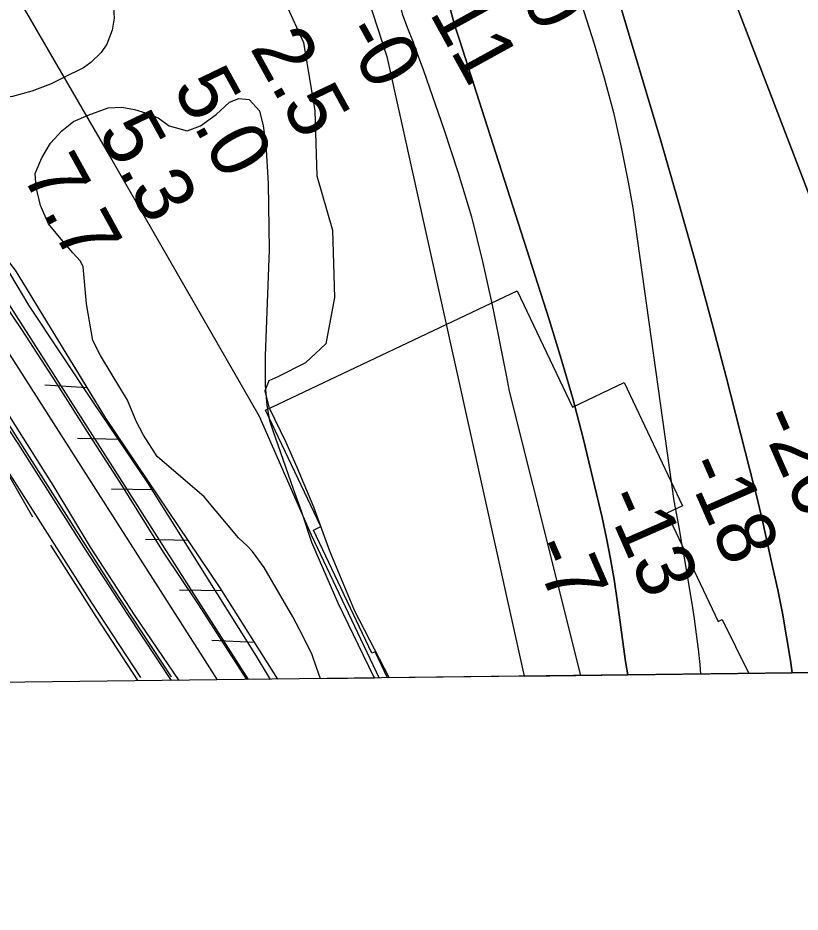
# Model space of a CAD drawing. Extents: x 3704301 to 3742427, y 506229 to 532009.
# Drawn here: x 3730175 to 3731074, y 511646 to 512674 of the extents above; entities that cross this region are included whole.
import ezdxf

# ---------------------------------------------------------------- set-up
doc = ezdxf.new("R2010")
doc.units = 0
for name, color, linetype in [('V-FLOD-BASE', 7, 'Continuous'), ('V-GRID-FRAM', 7, 'Continuous'), ('V-LEVE-TOET', 7, 'Continuous'), ('V-RIVR-EDGE', 7, 'Continuous'), ('V-RIVR-RANG', 7, 'Continuous'), ('V-ROAD-CNTR', 7, 'Continuous'), ('V-RRAP-FSHR', 7, 'Continuous'), ('V-RRAP-RVMT', 7, 'Continuous'), ('V-SITE-VEGE', 7, 'Continuous'), ('V-SURV-LINE', 7, 'Continuous'), ('V-TOPO-DPTH', 7, 'Continuous'), ('V-TOPO-MINR', 7, 'Continuous'), ('V-TOPO-SHOR', 7, 'Continuous'), ('V-TOPO-WATR', 7, 'Continuous')]:
    doc.layers.add(name, color=color, linetype=linetype)

msp = doc.modelspace()

# ---------------------------------------------------------------- linework, layer by layer
at = {"layer": 'V-FLOD-BASE'}
msp.add_lwpolyline([(3730438.3, 511913.4), (3730434.8, 511919), (3730382.6, 512000.6), (3730342.7, 512059.9), (3730292.9, 512140.1), (3730257.9, 512194), (3730220.2, 512253.8), (3730179.8, 512315.8), (3730130.3, 512388.9), (3730093.6, 512451.9), (3730046.3, 512537.1), (3730001.8, 512615.9), (3729955.5, 512698.7)], dxfattribs=at)
at = {"layer": 'V-GRID-FRAM'}
msp.add_lwpolyline([(3708355.7, 529827.8), (3740022.4, 530214.7), (3740252.5, 512033.3), (3708569.9, 511646.2), (3708355.7, 529827.8)], dxfattribs=at)
at = {"layer": 'V-LEVE-TOET'}
for points in [[(3730465.7, 511913.7), (3730449.6, 511940.3), (3730394, 512029), (3730324.5, 512139.4), (3730262.2, 512232), (3730188, 512343.7), (3730132.8, 512436.1), (3730072.2, 512537.4), (3730011.9, 512643.1), (3729951.5, 512752.5), (3729890, 512860), (3729833.8, 512969.1), (3729779.2, 513075.9), (3729724.3, 513183.8), (3729673.8, 513284.3), (3729619.6, 513385.8), (3729569.1, 513487.8), (3729543.8, 513537.5), (3729535.9, 513549.6), (3729528, 513560), (3729518.6, 513572.6), (3729494, 513610.1), (3729453.8, 513675.6), (3729401.4, 513757.1)], [(3730360.7, 511912.4), (3730310.3, 511986.5), (3730258.8, 512065.5), (3730216, 512136.7), (3730168.2, 512212.8), (3730152.4, 512239.2), (3730144.8, 512249.6), (3730136.9, 512260.7), (3730120.4, 512284.7), (3730075, 512352.1), (3730023.3, 512440.8), (3729982.2, 512520.8), (3729934.4, 512608), (3729884.9, 512698.9)]]:
    msp.add_lwpolyline(points, dxfattribs=at)
at = {"layer": 'V-RIVR-EDGE'}
for points in [[(3730483.4, 512690), (3730503.7, 512645.6)], [(3730503.7, 512645.6), (3730516.7, 512566.9), (3730518.9, 512492.4), (3730536.8, 512430), (3730539, 512352.5), (3730529.3, 512299.1), (3730505.8, 512277.6), (3730473.9, 512261.4), (3730463.7, 512256.7), (3730458.9, 512245.3), (3730463.6, 512226.6), (3730483.4, 512186.4), (3730495.9, 512157.5), (3730515, 512111.9), (3730533.5, 512061.4), (3730562.1, 511992.3), (3730602, 511915.4)]]:
    msp.add_lwpolyline(points, dxfattribs=at)
at = {"layer": 'V-ROAD-CNTR'}
for points in [[(3729875.8, 512699.8), (3729942.4, 512576.6), (3729981.8, 512503.6), (3729998.6, 512474), (3730011.8, 512450.6), (3730026.7, 512425), (3730045.5, 512389.8), (3730078, 512338.6), (3730158.7, 512215.9), (3730285, 512017.8), (3730351.5, 511916.7)], [(3729849.3, 512685.7), (3729916, 512562.3), (3729955.5, 512489), (3729972.5, 512459.2), (3729985.8, 512435.6), (3730000.5, 512410.4), (3730019.6, 512374.6), (3730052.8, 512322.3), (3730133.5, 512199.6), (3730259.9, 512001.5), (3730316.1, 511915.9)]]:
    msp.add_lwpolyline(points, dxfattribs=at)
at = {"layer": 'V-RRAP-FSHR'}
for p, q in [((3730254.9, 512248.6), (3730206.2, 512251.6)), ((3730292.5, 512189.5), (3730243.7, 512190.4)), ((3730331.6, 512131.5), (3730282.8, 512132.4)), ((3730370.7, 512073.4), (3730321.9, 512074.3)), ((3730409.9, 512015.4), (3730361, 512016.3)), ((3730447, 511956), (3730398.2, 511958.5))]:
    msp.add_line(p, q, dxfattribs=at)
for points in [[(3729374.1, 513804), (3729445.4, 513690.9), (3729471.5, 513645.4), (3729505.3, 513598.8), (3729523, 513568.1), (3729549.3, 513522.4), (3729569, 513479.3), (3729632.5, 513366.8), (3729765.1, 513118.1), (3729878, 512899.2), (3729906, 512837.2), (3729922.5, 512798.4), (3729945.1, 512762.5), (3729968.7, 512720), (3730001.6, 512666.1), (3730048.7, 512588.5), (3730096.3, 512504.6), (3730117.1, 512464.7), (3730140.5, 512424.5), (3730172.2, 512383.8), (3730276.1, 512214), (3730407.5, 512019), (3730473.5, 511913.8)], [(3729896.6, 513176.9), (3730283.4, 512510.6), (3730452.4, 512216.2), (3730512.5, 512079.6), (3730590.6, 511915.2)], [(3730237.3, 512277.3), (3730276.1, 512214), (3730407.5, 512019), (3730473.5, 511913.8)]]:
    msp.add_lwpolyline(points, dxfattribs=at)
at = {"layer": 'V-RRAP-RVMT'}
for p, q in [((3730460, 512222.9), (3730749.1, 512360.1)), ((3730749.1, 512360.1), (3730812.5, 512226.5)), ((3730812.5, 512226.5), (3730871.9, 512254.7)), ((3730871.9, 512254.7), (3730939.1, 512113.1)), ((3730523.5, 512089.3), (3730460, 512222.9)), ((3730939.1, 512113.1), (3730921.1, 512104.5)), ((3730921.1, 512104.5), (3730980.1, 511980.1)), ((3730514.9, 512085.3), (3730523.5, 512089.3)), ((3730582.1, 511943.7), (3730514.9, 512085.3)), ((3730980.1, 511980.1), (3730984.5, 511982.4)), ((3730984.5, 511982.4), (3731015.3, 511920.4)), ((3730585.7, 511945.3), (3730582.1, 511943.7)), ((3730599.9, 511915.3), (3730585.7, 511945.3)), ((3731015.3, 511920.4), (3730599.9, 511915.3))]:
    msp.add_line(p, q, dxfattribs=at)
at = {"layer": 'V-SITE-VEGE'}
for p, q in [((3730403.1, 512562.7), (3730418.5, 512576.9)), ((3730418.5, 512576.9), (3730429.3, 512581.1)), ((3730429.3, 512581.1), (3730441.2, 512580)), ((3730441.2, 512580), (3730452.8, 512567.2)), ((3730256.3, 512562.1), (3730279.1, 512570.5)), ((3730279.1, 512570.5), (3730294.9, 512571.3)), ((3730294.9, 512571.3), (3730309.5, 512568.6)), ((3730309.5, 512568.6), (3730321.8, 512564.7)), ((3730321.8, 512564.7), (3730336.4, 512558.9)), ((3730452.8, 512567.2), (3730457, 512549.9)), ((3730225.9, 512544), (3730239.4, 512554.8)), ((3730239.4, 512554.8), (3730256.3, 512562.1)), ((3730336.4, 512558.9), (3730349.1, 512550)), ((3730385.3, 512550), (3730403.1, 512562.7)), ((3730212.8, 512529.8), (3730225.9, 512544)), ((3730349.1, 512550), (3730369.9, 512544.2)), ((3730369.9, 512544.2), (3730385.3, 512550)), ((3730457, 512549.9), (3730460.4, 512528.7)), ((3730202.7, 512513.2), (3730212.8, 512529.8)), ((3730460.4, 512528.7), (3730463.1, 512483.6)), ((3730195.4, 512495.1), (3730202.7, 512513.2)), ((3730196.5, 512479.4), (3730195.4, 512495.1)), ((3730463.1, 512483.6), (3730464.1, 512407.4)), ((3730201.5, 512458.2), (3730196.5, 512479.4)), ((3730210.7, 512437), (3730201.5, 512458.2)), ((3730224.9, 512419.6), (3730210.7, 512437)), ((3730238.4, 512403.8), (3730224.9, 512419.6)), ((3730247.3, 512394.2), (3730238.4, 512403.8)), ((3730464.1, 512407.4), (3730459.3, 512285.3)), ((3730250.3, 512387.6), (3730247.3, 512394.2)), ((3730254.1, 512345.2), (3730250.3, 512387.6)), ((3730261.4, 512303.3), (3730254.1, 512345.2)), ((3730270.2, 512285.9), (3730261.4, 512303.3)), ((3730283.7, 512263.6), (3730270.2, 512285.9)), ((3730459.3, 512285.3), (3730459.3, 512251.8)), ((3730301.4, 512234.6), (3730283.7, 512263.6)), ((3730459.3, 512251.8), (3730461.2, 512228.3)), ((3730311.3, 512210.4), (3730301.4, 512234.6)), ((3730461.2, 512228.3), (3730464.3, 512211.3)), ((3730319.8, 512194.2), (3730311.3, 512210.4)), ((3730464.3, 512211.3), (3730468.1, 512199.8)), ((3730468.1, 512199.8), (3730482.7, 512157.8)), ((3730335.2, 512169.9), (3730319.8, 512194.2)), ((3730389.4, 512123.6), (3730335.2, 512169.9)), ((3730482.7, 512157.8), (3730491.5, 512132.7)), ((3730491.5, 512132.7), (3730500.7, 512107.3)), ((3730429, 512076.2), (3730389.4, 512123.6)), ((3730500.7, 512107.3), (3730512.6, 512071.5)), ((3730439, 512066.9), (3730429, 512076.2)), ((3730512.6, 512071.5), (3730543, 512001.7)), ((3730444.8, 512060.8), (3730439, 512066.9)), ((3730458.3, 512042.3), (3730444.8, 512060.8)), ((3730491.3, 511985.6), (3730458.3, 512042.3)), ((3730543, 512001.7), (3730584.1, 511916.9)), ((3730503.2, 511962.9), (3730491.3, 511985.6)), ((3730513.6, 511942), (3730503.2, 511962.9)), ((3730518.6, 511927.4), (3730513.6, 511942)), ((3730523.2, 511914.4), (3730518.6, 511927.4)), ((3730584.1, 511916.9), (3730585, 511915.2)), ((3730585, 511915.2), (3730523.2, 511914.4))]:
    msp.add_line(p, q, dxfattribs=at)
msp.add_lwpolyline([(3730285, 512691.9), (3730286.1, 512673.4), (3730283.8, 512659.9), (3730277.6, 512643.7), (3730271.1, 512634.1), (3730259.1, 512622.6), (3730250.6, 512616.4), (3730228.3, 512605.3), (3730212.8, 512597.6), (3730191.3, 512589.5), (3730169.3, 512583.4), (3730153.1, 512581.1), (3730139.6, 512582.3), (3730135.4, 512582.7), (3730126.2, 512589.6), (3730089.2, 512627.4), (3730073.5, 512645.5), (3730063.5, 512658.2), (3730058.1, 512665.9), (3730050, 512682.1)], dxfattribs=at)
at = {"layer": 'V-SURV-LINE'}
for points in [[(3730121.7, 512412), (3730440, 511913.4)], [(3730404.6, 511913), (3730096.4, 512395.8)]]:
    msp.add_lwpolyline(points, dxfattribs=at)
at = {"layer": 'V-TOPO-DPTH'}
for p, q in [((3730876, 511918.7), (3731065, 511921)), ((3731065, 511921), (3731269.9, 511923.5))]:
    msp.add_line(p, q, dxfattribs=at)
for points in [[(3729727.7, 514846.1), (3729772, 514770.3), (3729815.8, 514694), (3729858.6, 514617.3), (3729900.9, 514540.3), (3730067.5, 514232.9), (3730075.4, 514217.6), (3730083.1, 514202.1), (3730090.2, 514186.3), (3730097, 514170.4), (3730123.6, 514105.2), (3730126.7, 514096.7), (3730129.4, 514088.1), (3730131.4, 514079.4), (3730133, 514070.5), (3730134.4, 514061.6), (3730135.9, 514052.6), (3730599.4, 512629.4), (3730757, 511917.3), (3730876, 511918.7)], [(3730227.8, 514139.1), (3730466.2, 513458.2), (3730675.3, 512671.5), (3730679.1, 512660), (3730682.9, 512648.5), (3730785.8, 512327.2), (3730799.7, 512282), (3730812.9, 512236.5), (3730824.8, 512190.7), (3730836.1, 512144.7), (3730846.5, 512099.5), (3730851.6, 512075.9), (3730856.3, 512052.2), (3730860.3, 512028.4), (3730863.8, 512004.5), (3730868, 511973.6), (3730873.6, 511934.3), (3730876, 511918.7)], [(3730876, 511918.7), (3730873.6, 511934.3), (3730868, 511973.6), (3730863.8, 512004.5), (3730860.3, 512028.4), (3730856.3, 512052.2), (3730851.6, 512075.9), (3730846.5, 512099.5), (3730836.1, 512144.7), (3730824.8, 512190.7), (3730812.9, 512236.5), (3730799.7, 512282), (3730785.8, 512327.2), (3730682.9, 512648.5), (3730679.1, 512660), (3730675.3, 512671.5), (3730466.2, 513458.2), (3730227.8, 514139.1)], [(3731185.6, 512207.1), (3730949.3, 512823.2), (3730886.6, 512999), (3730854, 513086.4), (3730819.9, 513173.1), (3730783.5, 513259), (3730745.6, 513344.2), (3730666, 513516.4), (3730654.7, 513540.7), (3730643.2, 513565), (3730631.6, 513589.1), (3730619.8, 513613.2), (3730608, 513637.3), (3730596.4, 513661.4), (3730584.8, 513685.6), (3730573.4, 513709.8), (3730572.2, 513712.4)], [(3730572.2, 513712.4), (3730573.4, 513709.8), (3730584.8, 513685.6), (3730596.4, 513661.4), (3730608, 513637.3), (3730619.8, 513613.2), (3730631.6, 513589.1), (3730643.2, 513565), (3730654.7, 513540.7), (3730666, 513516.4), (3730745.6, 513344.2), (3730783.5, 513259), (3730819.9, 513173.1), (3730854, 513086.4), (3730886.6, 512999), (3730949.3, 512823.2), (3731185.6, 512207.1)], [(3731065, 511921), (3731063, 511935.3), (3731058.6, 511962.5), (3731053.8, 511989.6), (3731048.3, 512016.6), (3731042.5, 512043.5), (3731030.7, 512095.7), (3731027.3, 512110.4), (3731023.8, 512125), (3731020.2, 512139.7), (3731016.5, 512154.3), (3730989.1, 512261.4), (3730971.3, 512329.4), (3730952.9, 512397.3), (3730933.7, 512464.9), (3730914, 512532.5), (3730855.5, 512728.8)], [(3730855.5, 512728.8), (3730914, 512532.5), (3730933.7, 512464.9), (3730952.9, 512397.3), (3730971.3, 512329.4), (3730989.1, 512261.4), (3731016.5, 512154.3), (3731020.2, 512139.7), (3731023.8, 512125), (3731027.3, 512110.4), (3731030.7, 512095.7), (3731042.5, 512043.5), (3731048.3, 512016.6), (3731053.8, 511989.6), (3731058.6, 511962.5), (3731063, 511935.3), (3731065, 511921)]]:
    msp.add_lwpolyline(points, dxfattribs=at)
at = {"layer": 'V-TOPO-MINR'}
for points in [[(3730227.8, 514139.1), (3730466.2, 513458.2), (3730675.3, 512671.5), (3730679.1, 512660), (3730682.9, 512648.5), (3730785.8, 512327.2), (3730799.7, 512282), (3730812.9, 512236.5), (3730824.8, 512190.7), (3730836.1, 512144.7), (3730846.5, 512099.5), (3730851.6, 512075.9), (3730856.3, 512052.2), (3730860.3, 512028.4), (3730863.8, 512004.5), (3730868, 511973.6), (3730873.6, 511934.3), (3730876, 511918.7)], [(3730241.3, 513975.1), (3730418.3, 513461.9), (3730424.2, 513449.2), (3730430.1, 513436.4), (3730435.9, 513423.7), (3730441.8, 513410.9), (3730616.7, 512678.4), (3730623.1, 512662.2), (3730629.4, 512646.1), (3730635.4, 512629.8), (3730641.3, 512613.4), (3730664.9, 512546.1), (3730681.4, 512495.8), (3730696.4, 512445.1), (3730709.3, 512393.8), (3730720.7, 512342.1), (3730736.4, 512263.3), (3730739.7, 512244.9), (3730821.7, 511918.1)], [(3730572.2, 513712.4), (3730573.4, 513709.8), (3730584.8, 513685.6), (3730596.4, 513661.4), (3730608, 513637.3), (3730619.8, 513613.2), (3730631.6, 513589.1), (3730643.2, 513565), (3730654.7, 513540.7), (3730666, 513516.4), (3730745.6, 513344.2), (3730783.5, 513259), (3730819.9, 513173.1), (3730854, 513086.4), (3730886.6, 512999), (3730949.3, 512823.2), (3731185.6, 512207.1)], [(3730855.5, 512728.8), (3730914, 512532.5), (3730933.7, 512464.9), (3730952.9, 512397.3), (3730971.3, 512329.4), (3730989.1, 512261.4), (3731016.5, 512154.3), (3731020.2, 512139.7), (3731023.8, 512125), (3731027.3, 512110.4), (3731030.7, 512095.7), (3731042.5, 512043.5), (3731048.3, 512016.6), (3731053.8, 511989.6), (3731058.6, 511962.5), (3731063, 511935.3), (3731065, 511921)], [(3730816.9, 512709.3), (3730837.5, 512644.2), (3730849, 512604.9), (3730859.5, 512565.3), (3730868.5, 512525.3), (3730876.5, 512485.1), (3730881.8, 512455.7), (3730928.9, 512119), (3730932, 512102.7), (3730935, 512086.3), (3730937.9, 512069.9), (3730940.7, 512053.5), (3730949.6, 512000.8), (3730952.3, 511983.4), (3730954.8, 511965.8), (3730956.9, 511948.3), (3730958.7, 511930.7), (3730959.8, 511919.7)]]:
    msp.add_lwpolyline(points, dxfattribs=at)
at = {"layer": 'V-TOPO-SHOR'}
for points in [[(3729594.2, 513244.9), (3729635.6, 513157.2), (3729699.9, 513026.5), (3729756.9, 512920.7), (3729810.9, 512815.8), (3729854.4, 512738.2), (3729894, 512664.2), (3729944.9, 512570.8), (3730001.7, 512468.2), (3730054.6, 512371.5), (3730114, 512277.9), (3730175.3, 512184.6), (3730253.4, 512061.6), (3730301.3, 511988.3), (3730351.5, 511912.3)], [(3730073.3, 512287.5), (3730149, 512175.6), (3730192.2, 512100.3)], [(3730212.7, 512068), (3730264.9, 511985.8), (3730313.3, 511911.8)]]:
    msp.add_lwpolyline(points, dxfattribs=at)
at = {"layer": 'V-TOPO-WATR'}
msp.add_lwpolyline([(3729727.7, 514846.1), (3729772, 514770.3), (3729815.8, 514694), (3729858.6, 514617.3), (3729900.9, 514540.3), (3730067.5, 514232.9), (3730075.4, 514217.6), (3730083.1, 514202.1), (3730090.2, 514186.3), (3730097, 514170.4), (3730123.6, 514105.2), (3730126.7, 514096.7), (3730129.4, 514088.1), (3730131.4, 514079.4), (3730133, 514070.5), (3730134.4, 514061.6), (3730135.9, 514052.6), (3730599.4, 512629.4), (3730757, 511917.3)], dxfattribs=at)

# ---------------------------------------------------------------- texts
at = {"layer": 'V-RIVR-RANG'}
for s, rotation, p in [('-10', 299.1291, (3730713.3, 512767.1)), ('-11', 298.8483, (3730633.1, 512706)), ('-0', 298.8483, (3730545.9, 512657.1)), ('2.5', 298.8483, (3730441.4, 512639.6)), ('5.0', 298.8483, (3730352.5, 512593.7)), ('5.3', 298.8483, (3730266.4, 512542.7)), ('7.7', 298.8483, (3730179, 512494.2)), ('-26', 293.7135, (3731024.6, 512214.2)), ('-18', 293.7135, (3730939.5, 512159.2)), ('-13', 293.7135, (3730846.8, 512121.6)), ('-7', 293.4283, (3730762.7, 512065))]:
    msp.add_text(s, height=67, rotation=rotation, dxfattribs=at).set_placement(p)

doc.saveas('drawing.dxf')
